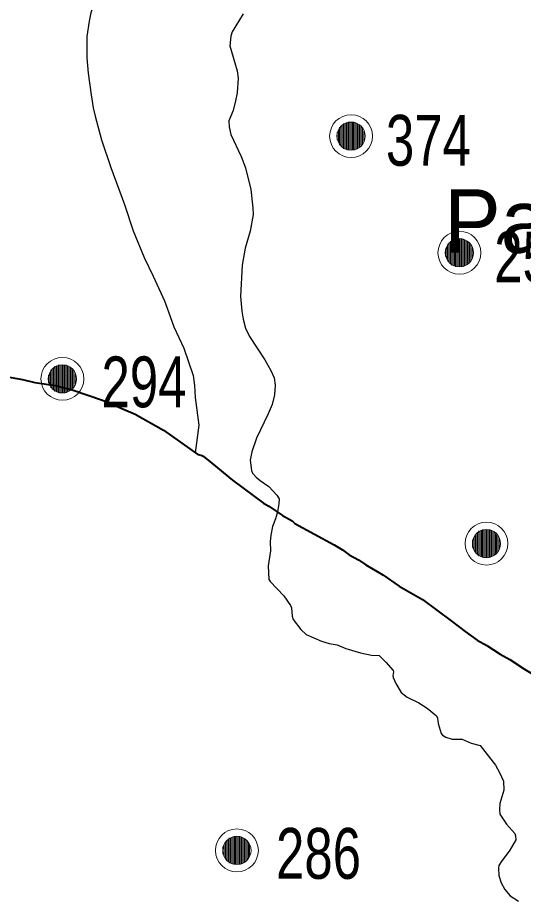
# Model space of a CAD drawing. Extents: x 553962 to 842807, y 8883888 to 9032388.
# Drawn here: x 752338 to 756321, y 8955962 to 8962896 of the extents above; entities that cross this region are included whole.
import ezdxf

# ---------------------------------------------------------------- set-up
doc = ezdxf.new("R2010")
doc.units = 0
doc.header["$LTSCALE"] = 160
doc.linetypes.add('MEDIUM_DASHED', pattern=[4.5, 3, -1.5])
for name, color, linetype, lineweight in [('15', 7, 'Continuous', 25), ('20', 7, 'MEDIUM_DASHED', 60), ('21', 7, 'Continuous', 25), ('27', 7, 'Continuous', 90), ('32', 7, 'Continuous', 13), ('33', 7, 'Continuous', 13)]:
    doc.layers.add(name, color=color, linetype=linetype, lineweight=lineweight)
doc.layers.add('29', color=7, linetype='Continuous')

msp = doc.modelspace()

# ---------------------------------------------------------------- linework, layer by layer
at = {"layer": '15'}
for points in [[(753459.3, 8963663.9), (753375.2, 8963570.6), (753254.1, 8963422.1), (753189.6, 8963361.6), (753131.1, 8963293.6), (753017.7, 8963172.8), (752982.1, 8963123.5), (752970.7, 8963101.1), (752914.6, 8962932.2), (752900.9, 8962868.1), (752884.4, 8962747.8), (752884.2, 8962579.2), (752893.6, 8962459.8), (752918.2, 8962289)], [(752918.2, 8962289), (752933.3, 8962184.9), (752947.7, 8962120.1), (752999.2, 8961934.7), (753071.9, 8961715.6), (753180.7, 8961424), (753248.1, 8961217.1), (753248.1, 8961217.1), (753333.6, 8961006.6), (753405.8, 8960861.1), (753494.8, 8960666.1), (753525.5, 8960579.3)], [(753525.5, 8960579.3), (753567.3, 8960461.2), (753647.9, 8960293.1), (753719.6, 8960078), (753729.9, 8960000.8), (753736.5, 8959906), (753766.3, 8959686.5), (753736.3, 8959470.4)]]:
    msp.add_lwpolyline(points, dxfattribs=at)
at = {"layer": '15', "lineweight": 40}
for points in [[(752168.1, 8960083), (752376.2, 8960046), (752473.7, 8960024.1), (752636.8, 8960000.4), (752768, 8959966), (753007.9, 8959884.9), (753265, 8959774.4), (753487.3, 8959648.4), (753758.2, 8959455.5), (753784.2, 8959450.7), (753798.9, 8959443.4), (753866.8, 8959388.1)], [(753866.8, 8959388.1), (754029.7, 8959255.4), (754273.1, 8959074.6), (754315.3, 8959050.4), (754424.8, 8958977.4), (754499, 8958935.4), (754521.9, 8958913.6), (754830.4, 8958745.4), (754896.1, 8958704.8), (754948.1, 8958666.3), (755022.1, 8958627.1), (755080.2, 8958588.1), (755212.9, 8958510.5), (755342.6, 8958419.2), (755526.8, 8958316.3), (755751.2, 8958147.5)], [(755751.2, 8958147.5), (755862.2, 8958064), (755958, 8957996.2), (756032.6, 8957954.2), (756137.7, 8957884), (756214, 8957842.6), (756328.1, 8957767.5), (756559.2, 8957627.5), (756879.8, 8957401.3), (757104, 8957264.6), (757287.1, 8957167.7), (757840.4, 8956875)]]:
    msp.add_lwpolyline(points, dxfattribs=at)
at = {"layer": '20'}
for points in [[(751718.9, 8957290.2), (751531.6, 8957712.2), (750995.8, 8957861.4), (750836, 8958259.9), (750739.1, 8958501.4), (750810.6, 8958803), (750701.7, 8959043.4), (750649.5, 8959158.5), (750585.8, 8959273.1), (750522.6, 8959379.2), (750416.4, 8959557.6), (750245.2, 8959714.4), (750142.1, 8959894), (750059.8, 8960037.4), (750424.3, 8960195.8), (750388.3, 8960341.7), (750306, 8960675.5), (749757.2, 8960933.4), (749694.4, 8961281.9), (749657.1, 8961488.8), (749737.2, 8961760.6), (749694.4, 8961975.8), (749670.2, 8962097.1), (749510.2, 8962210.1), (749537.7, 8962334), (749613.3, 8962675.1), (749758.5, 8963019.6), (749851.1, 8963363.7), (749964, 8963783.7), (750022.5, 8964223.4), (750164.5, 8964639.7), (750243.4, 8964871.2), (750497.6, 8964991.5), (750634.5, 8965199.3), (750728.3, 8965341.6), (750833.7, 8965482.3), (750858.4, 8965647), (750892.9, 8965877.2), (750782, 8966109.4), (750768.8, 8966340.9), (750760.8, 8966481.8), (750668.1, 8966638.3), (750791.2, 8966766.2), (750923.4, 8966903.6), (751072.8, 8966882.1), (751216.6, 8966934), (751537.1, 8967049.7), (751840, 8967247.2), (752179.1, 8967269.8), (752291, 8967277.3), (752403, 8967284.8), (752514.9, 8967292.2), (752738.7, 8967307.2), (752962.6, 8967322.1), (753186.4, 8967337), (753247.3, 8967341.1), (753307.9, 8967370.8), (753353.8, 8967411.3)], [(748428.7, 8937057.8), (748568.6, 8937148.3), (748708.4, 8937238.8), (748848.3, 8937329.4), (749030.7, 8937447.4), (749270.9, 8937454.9), (749465.4, 8937539.2), (749644.3, 8937616.8), (749748.6, 8937866), (749946.7, 8937897.2), (750151.5, 8937929.4), (750357.8, 8937840), (750563.7, 8937835.5), (750653.6, 8937833.5), (750744.1, 8937817.7), (750834, 8937851.6), (750948, 8937894.7), (751009.1, 8938011), (751043.8, 8938123.2), (751073.8, 8938220), (751064.4, 8938323), (751043.8, 8938419.4), (750996.5, 8938641.1), (750911.9, 8938852.4), (750784.7, 8939049), (750625.7, 8939294.4), (750166, 8939169.6), (750031.8, 8939444), (749904.6, 8939704.2), (749874.5, 8939968.8), (749871.4, 8940234), (749868.3, 8940500.5), (749897, 8940771.6), (749982.5, 8941036.4), (750007.4, 8941113.5), (750119.1, 8941136.5), (750142.9, 8941209.2), (750187.9, 8941346.2), (750189.4, 8941516.7), (750142.9, 8941653.6), (750072.1, 8941862), (749901.7, 8942042.3), (749846.7, 8942262.3), (749811.1, 8942404.7), (749791.8, 8942550), (749772.7, 8942694.3), (749745.7, 8942897.4), (749833.2, 8943109.7), (749772.7, 8943311.5), (749672.2, 8943646.4), (749066.1, 8943445.2), (748822.4, 8943694.2), (748676.6, 8943843.1), (748534.4, 8944006.2), (748476.8, 8944200.3), (748436.1, 8944337.6), (748464.7, 8944500.4), (748513.9, 8944632.3), (748581.4, 8944813.6), (748809.8, 8944932.5), (748847.1, 8945126.1), (748894.1, 8945370.7), (748803.2, 8945634.3), (748847.1, 8945879.1), (748911.7, 8946239.9), (749046.9, 8946596.2), (749112.4, 8946956.9), (749156.8, 8947201.7), (749082.3, 8947460.6), (749137.1, 8947709.9), (749185.9, 8947932.1), (749331.9, 8948116.3), (749532, 8948253), (749660.7, 8948341), (749841.6, 8948192), (749963.9, 8948265.4), (750406.1, 8948530.4), (750825.5, 8948830.5), (751225.2, 8949186.3), (751689.9, 8949600), (752193, 8949945.3), (752484, 8950494.8), (752727.4, 8950954.4), (752832, 8951444.1), (752990, 8951926.7), (753136.7, 8952374.9), (753359.2, 8952845.2), (753347.9, 8953290.8), (753342, 8953522.6), (753008.5, 8953646.6), (752804.9, 8953784.5), (752471.5, 8954010.4), (751900.3, 8953804.2), (751669.5, 8954179.5), (751384.3, 8954643.3), (752099.3, 8955128.6), (752064.4, 8955611.4), (752024.1, 8956168.6), (751963.7, 8956738.7), (751718.9, 8957290.2)]]:
    msp.add_open_spline(points, degree=3, dxfattribs=at)
at = {"layer": '21'}
for points in [[(754114.6, 8962926), (754027.8, 8962785.2), (754016.9, 8962748.7), (754010.6, 8962674.3), (754066.2, 8962478), (754076.2, 8962418.6), (754066.8, 8962303.7), (754054.9, 8962239.9), (754034.7, 8962164.2), (754002.5, 8962083.6), (754003.6, 8962036.3), (754018, 8961976.9), (754099.6, 8961801.3), (754131.9, 8961713.6), (754174.2, 8961542.5), (754191.4, 8961398.6), (754193.2, 8961347.2), (754168.7, 8961215.5), (754129.2, 8961079.8), (754106, 8960948.1), (754094.1, 8960701.2), (754103.1, 8960586), (754113, 8960522.2)], [(754114.6, 8962926), (754027.8, 8962785.2), (754016.9, 8962748.7), (754010.6, 8962674.3), (754066.2, 8962478), (754076.2, 8962418.6), (754066.8, 8962303.7), (754054.9, 8962239.9), (754034.7, 8962164.2), (754002.5, 8962083.6), (754003.6, 8962036.3), (754018, 8961976.9), (754099.6, 8961801.3), (754131.9, 8961713.6), (754174.2, 8961542.5), (754191.4, 8961398.6), (754193.2, 8961347.2), (754168.7, 8961215.5), (754129.2, 8961079.8), (754106, 8960948.1), (754094.1, 8960701.2), (754103.1, 8960586), (754113, 8960522.2)], [(754113, 8960522.2), (754133.2, 8960450.2), (754164.6, 8960385.9), (754285.4, 8960201), (754333.3, 8960119.1), (754358.5, 8960059.1), (754366.7, 8960003.6), (754361.1, 8959927.4), (754342.9, 8959851.5), (754312.2, 8959776.4), (754218.7, 8959583.9), (754182.3, 8959476.4), (754169.4, 8959412.5), (754180.9, 8959330), (754188.6, 8959309.7), (754216.4, 8959278.5), (754249.1, 8959251.2), (754317.6, 8959205.1), (754378.4, 8959135.3), (754396.6, 8959107.3), (754395.3, 8959068.2), (754385.8, 8959005.2), (754369.7, 8958949.7), (754345.2, 8958889.9), (754331, 8958822.6), (754326, 8958771), (754328.4, 8958699.2), (754310.7, 8958580.2), (754315.6, 8958473.5), (754326.5, 8958456.4), (754433.4, 8958343.3), (754486.5, 8958269.1), (754495.6, 8958248.3), (754500.9, 8958184.1), (754506.9, 8958158.4), (754569.5, 8958079.4), (754610.9, 8958038.6)], [(754113, 8960522.2), (754133.2, 8960450.2), (754164.6, 8960385.9), (754285.4, 8960201), (754333.3, 8960119.1), (754358.5, 8960059.1), (754366.7, 8960003.6), (754361.1, 8959927.4), (754342.9, 8959851.5), (754312.2, 8959776.4), (754218.7, 8959583.9), (754182.3, 8959476.4), (754169.4, 8959412.5), (754180.9, 8959330), (754188.6, 8959309.7), (754216.4, 8959278.5), (754249.1, 8959251.2), (754317.6, 8959205.1), (754378.4, 8959135.3), (754396.6, 8959107.3), (754395.3, 8959068.2), (754385.8, 8959005.2), (754369.7, 8958949.7), (754345.2, 8958889.9), (754331, 8958822.6), (754326, 8958771), (754328.4, 8958699.2), (754310.7, 8958580.2), (754315.6, 8958473.5), (754326.5, 8958456.4), (754433.4, 8958343.3), (754486.5, 8958269.1), (754495.6, 8958248.3), (754500.9, 8958184.1), (754506.9, 8958158.4), (754569.5, 8958079.4), (754610.9, 8958038.6)], [(754610.9, 8958038.6), (754610.9, 8958038.6), (754731.2, 8957987.7), (754791.1, 8957970), (754854.6, 8957958.1), (754922.6, 8957930.3), (755038.2, 8957895.5), (755123.8, 8957875.9), (755185.9, 8957875.1)], [(754610.9, 8958038.6), (754610.9, 8958038.6), (754731.2, 8957987.7), (754791.1, 8957970), (754854.6, 8957958.1), (754922.6, 8957930.3), (755038.2, 8957895.5), (755123.8, 8957875.9), (755185.9, 8957875.1)], [(755185.9, 8957875.1), (755238.8, 8957821.3), (755295.4, 8957755.3), (755298.8, 8957744.7), (755293, 8957714.3), (755295, 8957700.2), (755316.4, 8957655.1), (755359, 8957583.6), (755405.6, 8957545), (755497.6, 8957501.2), (755563.5, 8957459.9), (755635.5, 8957398.1), (755644, 8957381.6), (755650.3, 8957338.2), (755674.1, 8957259.6), (755682.8, 8957247.8), (755709.3, 8957231.1), (755761.1, 8957215.6), (755838.8, 8957216.3), (755909.4, 8957183.9), (755979.1, 8957165.2)], [(755185.9, 8957875.1), (755238.8, 8957821.3), (755295.4, 8957755.3), (755298.8, 8957744.7), (755293, 8957714.3), (755295, 8957700.2), (755316.4, 8957655.1), (755359, 8957583.6), (755405.6, 8957545), (755497.6, 8957501.2), (755563.5, 8957459.9), (755635.5, 8957398.1), (755644, 8957381.6), (755650.3, 8957338.2), (755674.1, 8957259.6), (755682.8, 8957247.8), (755709.3, 8957231.1), (755761.1, 8957215.6), (755838.8, 8957216.3), (755909.4, 8957183.9), (755979.1, 8957165.2)], [(755979.1, 8957165.2), (756099.8, 8957011.9), (756133.3, 8956953.6), (756164.7, 8956883.8)], [(755979.1, 8957165.2), (756099.8, 8957011.9), (756133.3, 8956953.6), (756164.7, 8956883.8)], [(756164.7, 8956883.8), (756167.7, 8956814.9), (756135.2, 8956708.9), (756132.8, 8956661.9), (756136.2, 8956626.4), (756187.9, 8956545.8), (756252.7, 8956472.7), (756258.8, 8956454.4), (756261.3, 8956424.2), (756215.1, 8956340.9), (756146.2, 8956251.2), (756128.1, 8956221.2), (756124, 8956199.7), (756128.2, 8956143.1), (756146.9, 8956084.8), (756173.9, 8956031), (756217.2, 8955981.5), (756283.3, 8955940.1)], [(756164.7, 8956883.8), (756167.7, 8956814.9), (756135.2, 8956708.9), (756132.8, 8956661.9), (756136.2, 8956626.4), (756187.9, 8956545.8), (756252.7, 8956472.7), (756258.8, 8956454.4), (756261.3, 8956424.2), (756215.1, 8956340.9), (756146.2, 8956251.2), (756128.1, 8956221.2), (756124, 8956199.7), (756128.2, 8956143.1), (756146.9, 8956084.8), (756173.9, 8956031), (756217.2, 8955981.5), (756283.3, 8955940.1)]]:
    msp.add_lwpolyline(points, dxfattribs=at)
at = {"layer": '27'}
msp.add_spline([(750521.5, 8957798.6), (750290, 8958657.6), (749980, 8960173.9), (749746.6, 8961538.9), (749919.1, 8962982.1), (750673.6, 8964858.9), (751354.2, 8966153.2), (751832.9, 8967092.2), (752515.2, 8967905.8), (752689.9, 8968716.5), (752991.6, 8969502.6), (753167.8, 8969908.5), (753010.5, 8971299.2), (753439.5, 8973954.2)], degree=3, dxfattribs=at)
at = {"layer": '32'}
for p, q in [((752611, 8960132), (752611, 8959972)), ((752621, 8960142), (752621, 8959962)), ((752631, 8960152), (752631, 8959952)), ((752641, 8960152), (752641, 8959952)), ((752651, 8960152), (752651, 8959952)), ((752661, 8960162), (752661, 8959942)), ((752671, 8960162), (752671, 8959942)), ((752681, 8960162), (752681, 8959942)), ((752691, 8960162), (752691, 8959942)), ((752701, 8960162), (752701, 8959942)), ((752711, 8960162), (752711, 8959942)), ((752721, 8960162), (752721, 8959942)), ((752731, 8960152), (752731, 8959952)), ((752741, 8960152), (752741, 8959952)), ((752751, 8960142), (752751, 8959962)), ((752761, 8960132), (752761, 8959972)), ((752581, 8960082), (752581, 8960022)), ((752591, 8960102), (752591, 8960002)), ((752601, 8960122), (752601, 8959982)), ((752771, 8960122), (752771, 8959982)), ((752781, 8960112), (752781, 8959992)), ((752791, 8960092), (752791, 8960012)), ((755940, 8958825), (755940, 8958685)), ((755950, 8958835), (755950, 8958675)), ((755960, 8958845), (755960, 8958665)), ((755970, 8958855), (755970, 8958655)), ((755980, 8958855), (755980, 8958655)), ((755990, 8958855), (755990, 8958655)), ((756000, 8958865), (756000, 8958645)), ((756010, 8958865), (756010, 8958645)), ((756020, 8958865), (756020, 8958645)), ((756030, 8958865), (756030, 8958645)), ((756040, 8958865), (756040, 8958645)), ((756050, 8958865), (756050, 8958645)), ((756060, 8958865), (756060, 8958645)), ((756070, 8958855), (756070, 8958655)), ((756080, 8958855), (756080, 8958655)), ((756090, 8958845), (756090, 8958665)), ((756100, 8958835), (756100, 8958675)), ((756110, 8958825), (756110, 8958685)), ((756120, 8958815), (756120, 8958695)), ((755920, 8958785), (755920, 8958725)), ((755930, 8958805), (755930, 8958705)), ((756130, 8958795), (756130, 8958715)), ((754035, 8956450), (754035, 8956230)), ((754045, 8956450), (754045, 8956230)), ((754055, 8956450), (754055, 8956230)), ((754065, 8956450), (754065, 8956230)), ((754075, 8956450), (754075, 8956230)), ((754085, 8956450), (754085, 8956230)), ((754095, 8956450), (754095, 8956230)), ((753965, 8956390), (753965, 8956290)), ((753975, 8956410), (753975, 8956270)), ((753985, 8956420), (753985, 8956260)), ((753995, 8956430), (753995, 8956250)), ((754005, 8956440), (754005, 8956240)), ((754015, 8956440), (754015, 8956240)), ((754025, 8956440), (754025, 8956240)), ((754105, 8956440), (754105, 8956240)), ((754115, 8956440), (754115, 8956240)), ((754125, 8956430), (754125, 8956250)), ((754135, 8956420), (754135, 8956260)), ((754145, 8956410), (754145, 8956270)), ((754155, 8956400), (754155, 8956280)), ((754165, 8956380), (754165, 8956300)), ((753955, 8956370), (753955, 8956310))]:
    msp.add_line(p, q, dxfattribs=at)
for centre, radius in [((752691, 8960052), 168.7), ((752691, 8960052), 111), ((756030, 8958755), 168.7), ((756030, 8958755), 111), ((754065, 8956340), 168.7), ((754065, 8956340), 111)]:
    msp.add_circle(centre, radius, dxfattribs=at)
at = {"layer": '33'}
for p, q in [((754934, 8962073), (754934, 8961853)), ((754944, 8962073), (754944, 8961853)), ((754954, 8962073), (754954, 8961853)), ((754964, 8962073), (754964, 8961853)), ((754974, 8962073), (754974, 8961853)), ((754984, 8962073), (754984, 8961853)), ((754994, 8962073), (754994, 8961853)), ((754864, 8962013), (754864, 8961913)), ((754874, 8962033), (754874, 8961893)), ((754884, 8962043), (754884, 8961883)), ((754894, 8962053), (754894, 8961873)), ((754904, 8962063), (754904, 8961863)), ((754914, 8962063), (754914, 8961863)), ((754924, 8962063), (754924, 8961863)), ((755004, 8962063), (755004, 8961863)), ((755014, 8962063), (755014, 8961863)), ((755024, 8962053), (755024, 8961873)), ((755034, 8962043), (755034, 8961883)), ((755044, 8962033), (755044, 8961893)), ((755054, 8962023), (755054, 8961903)), ((755064, 8962003), (755064, 8961923)), ((754854, 8961993), (754854, 8961933)), ((755717, 8961095), (755717, 8960995)), ((755727, 8961115), (755727, 8960975)), ((755737, 8961125), (755737, 8960965)), ((755747, 8961135), (755747, 8960955)), ((755757, 8961145), (755757, 8960945)), ((755767, 8961145), (755767, 8960945)), ((755777, 8961145), (755777, 8960945)), ((755787, 8961155), (755787, 8960935)), ((755797, 8961155), (755797, 8960935)), ((755807, 8961155), (755807, 8960935)), ((755817, 8961155), (755817, 8960935)), ((755827, 8961155), (755827, 8960935)), ((755837, 8961155), (755837, 8960935)), ((755847, 8961155), (755847, 8960935)), ((755857, 8961145), (755857, 8960945)), ((755867, 8961145), (755867, 8960945)), ((755877, 8961135), (755877, 8960955)), ((755887, 8961125), (755887, 8960965)), ((755897, 8961115), (755897, 8960975)), ((755907, 8961105), (755907, 8960985)), ((755707, 8961075), (755707, 8961015)), ((755917, 8961085), (755917, 8961005))]:
    msp.add_line(p, q, dxfattribs=at)
for centre, radius in [((754964, 8961963), 168.7), ((754964, 8961963), 111), ((755817, 8961045), 168.7), ((755817, 8961045), 111)]:
    msp.add_circle(centre, radius, dxfattribs=at)

# ---------------------------------------------------------------- texts
at = {"layer": '29'}
msp.add_text('Palmeira dos Índios', height=500, dxfattribs=at).set_placement((755696.3, 8961044.2))
at = {"layer": '32', "width": 0.75}
for s, p in [('294', (752998.8, 8959828.3)), ('286', (754372.8, 8956116.3))]:
    msp.add_text(s, height=400, dxfattribs=at).set_placement(p)
at = {"layer": '33', "width": 0.75}
for s, p in [('374', (755238.2, 8961730.1)), ('256', (756091.2, 8960812.1))]:
    msp.add_text(s, height=400, dxfattribs=at).set_placement(p)

doc.saveas('drawing.dxf')
